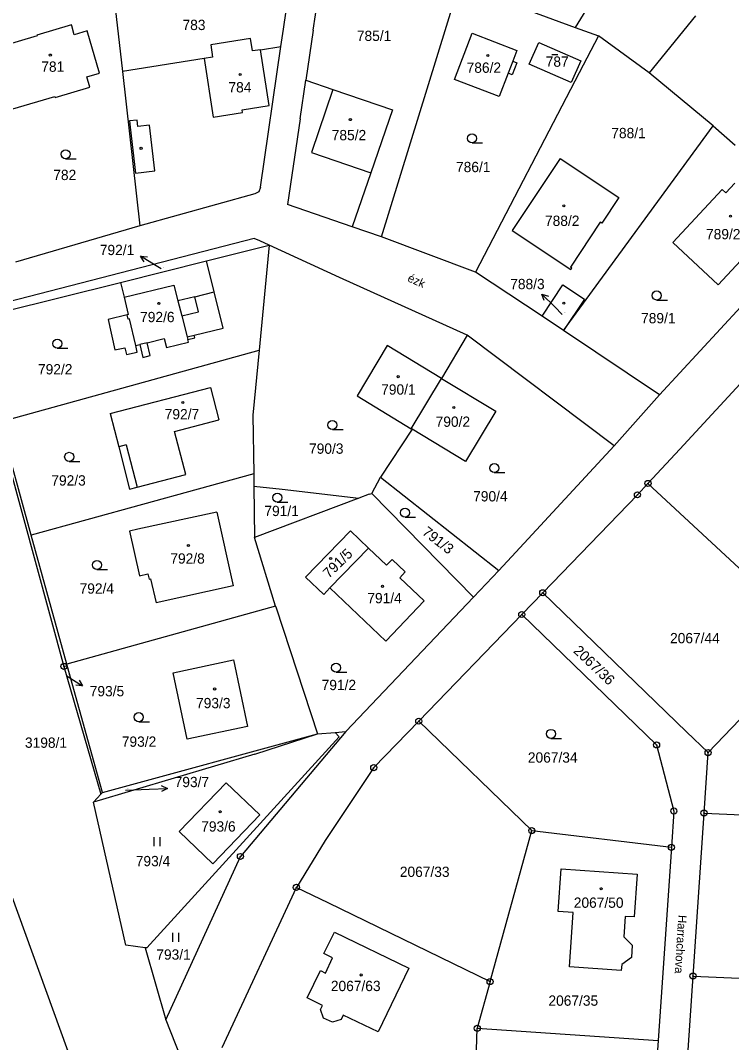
# Model space of a CAD drawing. Extents: x -736345 to -729997, y -1130177 to -1122501.
# Drawn here: x -733143 to -733025.5, y -1128131.3 to -1127962.5 of the extents above; entities that cross this region are included whole.
import ezdxf

# ---------------------------------------------------------------- set-up
doc = ezdxf.new("R2010")
doc.units = 0
for name, color, linetype in [('Vrstva 1', 7, 'Continuous'), ('Vrstva 15', 7, 'Continuous'), ('Vrstva 16', 7, 'Continuous'), ('Vrstva 18', 7, 'Continuous'), ('Vrstva 19', 7, 'Continuous'), ('Vrstva 25', 7, 'Continuous'), ('Vrstva 4', 7, 'Continuous')]:
    doc.layers.add(name, color=color, linetype=linetype)

msp = doc.modelspace()

# ---------------------------------------------------------------- linework, layer by layer
at = {"layer": 'Vrstva 1'}
for points in [[(-733028.4, -1127926.27), (-733051.33, -1127963.6)], [(-733099.54, -1127963.89), (-733097.11, -1127947.15)], [(-733094.61, -1127964.09), (-733092.34, -1127948.81)], [(-733127.84, -1127956.04), (-733126.16, -1127970.9)], [(-733083.33, -1127998.19), (-733070.99, -1127958.18)], [(-733065.29, -1127958.46), (-733051.33, -1127963.6)], [(-733031.44, -1127961.7), (-733039.13, -1127971.14)], [(-733134.58, -1127963.2), (-733140.29, -1127964.88)], [(-733134.54, -1127963.33), (-733134.58, -1127963.2)], [(-733134.11, -1127964.81), (-733134.54, -1127963.33)], [(-733131.98, -1127964.19), (-733134.11, -1127964.81)], [(-733129.96, -1127971.17), (-733131.98, -1127964.19)], [(-733099.96, -1127966.78), (-733099.54, -1127963.89)], [(-733094.61, -1127964.09), (-733095.83, -1127972.32)], [(-733051.33, -1127963.6), (-733047.49, -1127965.01)], [(-733140.25, -1127965.01), (-733147.15, -1127967.04)], [(-733140.29, -1127964.88), (-733140.25, -1127965.01)], [(-733104.99, -1127965.47), (-733111.56, -1127966.48)], [(-733104.67, -1127967.49), (-733104.99, -1127965.47)], [(-733071.3, -1127972.19), (-733068.35, -1127964.54)], [(-733068.35, -1127964.54), (-733060.95, -1127967.4)], [(-733047.49, -1127965.01), (-733050.65, -1127971.09)], [(-733039.13, -1127971.14), (-733047.49, -1127965.01)], [(-733111.56, -1127966.48), (-733111.25, -1127968.5)], [(-733103.32, -1127967.3), (-733104.67, -1127967.49)], [(-733103.34, -1127989.98), (-733099.96, -1127966.78)], [(-733103.32, -1127967.3), (-733099.96, -1127966.78)], [(-733060.95, -1127967.4), (-733061.65, -1127969.2)], [(-733058.91, -1127969.68), (-733057.33, -1127966.08)], [(-733057.33, -1127966.08), (-733050.4, -1127969.12)], [(-733112.65, -1127968.72), (-733126.16, -1127970.9)], [(-733111.25, -1127968.5), (-733112.65, -1127968.72)], [(-733061.65, -1127969.2), (-733060.96, -1127969.46)], [(-733050.4, -1127969.12), (-733051.98, -1127972.72)], [(-733126.16, -1127970.9), (-733123.28, -1127996.39)], [(-733060.96, -1127969.46), (-733061.72, -1127971.43)], [(-733051.98, -1127972.72), (-733058.91, -1127969.68)], [(-733132.06, -1127971.78), (-733129.96, -1127971.17)], [(-733131.56, -1127973.5), (-733132.06, -1127971.78)], [(-733096.78, -1127978.71), (-733095.83, -1127972.32)], [(-733095.83, -1127972.32), (-733091.36, -1127973.88)], [(-733063.9, -1127975.04), (-733071.3, -1127972.19)], [(-733050.65, -1127971.09), (-733067.78, -1128004.05)], [(-733062.4, -1127971.17), (-733063.9, -1127975.04)], [(-733061.72, -1127971.43), (-733062.4, -1127971.17)], [(-733028.53, -1127979.88), (-733039.13, -1127971.14)], [(-733137.28, -1127975.17), (-733131.56, -1127973.5)], [(-733091.36, -1127973.88), (-733081.53, -1127977.23)], [(-733144.24, -1127977.05), (-733137.32, -1127975.03)], [(-733137.32, -1127975.03), (-733137.28, -1127975.17)], [(-733081.53, -1127977.23), (-733085.11, -1127987.65)], [(-733096.78, -1127978.71), (-733098.88, -1127992.85)], [(-733053.25, -1128013.66), (-733028.53, -1127979.88)], [(-733028.53, -1127979.88), (-733024.87, -1127983.07)], [(-733053.8, -1127985.24), (-733061.74, -1127997.15)], [(-733053.8, -1127985.24), (-733044.11, -1127991.72)], [(-733085.11, -1127987.65), (-733088.16, -1127996.53)], [(-733024.94, -1127989.36), (-733026.43, -1127990.96)], [(-733104.26, -1127991.12), (-733123.28, -1127996.39)], [(-733103.61, -1127990.75), (-733104.26, -1127991.12)], [(-733103.34, -1127989.98), (-733103.61, -1127990.75)], [(-733035.22, -1127999.13), (-733027.05, -1127990.38)], [(-733026.43, -1127990.96), (-733027.05, -1127990.38)], [(-733088.16, -1127996.53), (-733098.88, -1127992.85)], [(-733044.11, -1127991.72), (-733046.93, -1127995.96)], [(-733123.28, -1127996.39), (-733143.84, -1128002.38)], [(-733047.18, -1127995.79), (-733052.11, -1128003.2)], [(-733046.93, -1127995.96), (-733047.18, -1127995.79)], [(-733010.54, -1127995.24), (-733037.37, -1128024.3)], [(-733083.33, -1127998.19), (-733088.16, -1127996.53)], [(-733061.74, -1127997.15), (-733052.03, -1128003.62)], [(-733027.71, -1128006.14), (-733019.54, -1127997.39)], [(-733104.39, -1127998.48), (-733151.8, -1128010.73)], [(-733112.25, -1128002.17), (-733101.92, -1127999.59)], [(-733103.47, -1127998.89), (-733104.39, -1127998.48)], [(-733101.92, -1127999.59), (-733103.56, -1128016.91)], [(-733101.92, -1127999.59), (-733103.47, -1127998.89)], [(-733090.29, -1128004.91), (-733101.92, -1127999.59)], [(-733067.78, -1128004.05), (-733083.33, -1127998.19)], [(-733035.22, -1127999.13), (-733027.71, -1128006.14)], [(-733126.47, -1128005.73), (-733112.25, -1128002.17)], [(-733110.97, -1128007.31), (-733112.25, -1128002.17)], [(-733056.79, -1128011.32), (-733067.78, -1128004.05)], [(-733051.86, -1128003.37), (-733052.11, -1128003.2)], [(-733052.03, -1128003.62), (-733051.86, -1128003.37)], [(-733146.2, -1128010.66), (-733126.47, -1128005.73)], [(-733126.47, -1128005.73), (-733125.88, -1128008.16)], [(-733069.17, -1128014.43), (-733090.29, -1128004.91)], [(-733056.79, -1128011.32), (-733053.35, -1128006.16)], [(-733053.35, -1128006.16), (-733049.81, -1128008.5)], [(-733125.88, -1128008.16), (-733125.19, -1128011.06)], [(-733109.48, -1128013.3), (-733110.97, -1128007.31)], [(-733049.81, -1128008.5), (-733053.25, -1128013.66)], [(-733151.8, -1128010.73), (-733135.82, -1128069.16)], [(-733125.38, -1128011.11), (-733128.52, -1128011.86)], [(-733125.19, -1128011.06), (-733125.38, -1128011.11)], [(-733053.25, -1128013.66), (-733056.79, -1128011.32)], [(-733128.52, -1128011.86), (-733127.4, -1128016.88)], [(-733115.34, -1128015.18), (-733114.19, -1128014.91)], [(-733114.3, -1128014.46), (-733109.48, -1128013.3)], [(-733114.19, -1128014.91), (-733114.3, -1128014.46)], [(-733069.17, -1128014.43), (-733073.44, -1128021.6)], [(-733044.89, -1128032.74), (-733069.17, -1128014.43)], [(-733037.37, -1128024.3), (-733053.25, -1128013.66)], [(-733127.4, -1128016.88), (-733125.74, -1128016.53)], [(-733125.74, -1128016.53), (-733125.5, -1128017.66)], [(-733123.96, -1128016.15), (-733123.28, -1128015.99)], [(-733123.69, -1128017.28), (-733123.96, -1128016.15)], [(-733123.28, -1128015.99), (-733122.77, -1128018.12)], [(-733122.08, -1128015.7), (-733119.23, -1128015.01)], [(-733121.57, -1128017.83), (-733122.08, -1128015.7)], [(-733119.23, -1128015.01), (-733118.87, -1128016.49)], [(-733118.87, -1128016.49), (-733115.23, -1128015.61)], [(-733115.23, -1128015.61), (-733115.34, -1128015.18)], [(-733082.41, -1128016.18), (-733087.35, -1128024.49)], [(-733073.44, -1128021.6), (-733082.41, -1128016.18)], [(-733146.4, -1128028.76), (-733103.56, -1128016.91)], [(-733125.5, -1128017.66), (-733123.69, -1128017.28)], [(-733122.77, -1128018.12), (-733121.57, -1128017.83)], [(-733103.56, -1128016.91), (-733104.59, -1128027.66)], [(-733078.41, -1128029.9), (-733073.44, -1128021.6)], [(-733073.44, -1128021.6), (-733064.46, -1128027.02)], [(-733022.08, -1128020.35), (-733034.06, -1128033.28)], [(-733128.16, -1128027.38), (-733111.61, -1128023.07)], [(-733111.61, -1128023.07), (-733110.21, -1128028.46)], [(-733087.35, -1128024.49), (-733078.41, -1128029.9)], [(-733044.89, -1128032.74), (-733037.37, -1128024.3)], [(-733128.16, -1128027.38), (-733126.72, -1128032.9)], [(-733117.52, -1128030.37), (-733110.21, -1128028.46)], [(-733104.59, -1128027.66), (-733104.46, -1128037.34)], [(-733064.46, -1128027.02), (-733069.46, -1128035.32)], [(-733141.22, -1128047.51), (-733146.4, -1128028.76)], [(-733078.25, -1128030), (-733083.52, -1128037.93)], [(-733078.25, -1128030), (-733078.41, -1128029.9)], [(-733069.46, -1128035.32), (-733078.25, -1128030)], [(-733115.67, -1128037.47), (-733117.52, -1128030.37)], [(-733126.72, -1128032.9), (-733124.96, -1128039.9)], [(-733061.14, -1128050.32), (-733044.89, -1128032.74)], [(-733034.06, -1128033.28), (-733039.3, -1128038.93)], [(-733104.46, -1128037.34), (-733141.22, -1128047.51)], [(-733123.73, -1128039.58), (-733115.67, -1128037.47)], [(-733104.46, -1128037.34), (-733104.44, -1128039.37)], [(-733084.96, -1128040.58), (-733083.52, -1128037.93)], [(-733083.52, -1128037.93), (-733063.96, -1128053.3)], [(-733124.96, -1128039.9), (-733123.73, -1128039.58)], [(-733104.44, -1128039.37), (-733099.78, -1128039.91)], [(-733104.44, -1128039.37), (-733104.33, -1128047.89)], [(-733099.78, -1128039.91), (-733087.1, -1128041.39)], [(-733039.3, -1128038.93), (-733041.05, -1128040.82)], [(-733039.3, -1128038.93), (-733011.45, -1128064.75)], [(-733087.1, -1128041.39), (-733104.33, -1128047.89)], [(-733085.37, -1128040.73), (-733087.1, -1128041.39)], [(-733085.37, -1128040.73), (-733084.96, -1128040.58)], [(-733084.96, -1128040.58), (-733068.15, -1128057.72)], [(-733041.05, -1128040.82), (-733056.69, -1128057)], [(-733110.55, -1128043.66), (-733123.6, -1128046.48)], [(-733110.55, -1128043.66), (-733107.83, -1128055.87)], [(-733123.6, -1128046.48), (-733124.97, -1128046.84)], [(-733124.97, -1128046.84), (-733123.31, -1128054.21)], [(-733088.48, -1128046.79), (-733095.9, -1128054.43)], [(-733085.5, -1128049.61), (-733088.48, -1128046.79)], [(-733135.33, -1128068.77), (-733141.22, -1128047.51)], [(-733100.86, -1128059.24), (-733104.33, -1128047.89)], [(-733085.5, -1128049.61), (-733091.85, -1128056.2)], [(-733082.51, -1128052.44), (-733085.5, -1128049.61)], [(-733063.96, -1128053.3), (-733061.14, -1128050.32)], [(-733081.6, -1128051.48), (-733082.51, -1128052.44)], [(-733079.44, -1128053.52), (-733081.6, -1128051.48)], [(-733080.33, -1128054.51), (-733079.44, -1128053.52)], [(-733068.15, -1128057.72), (-733063.96, -1128053.3)], [(-733123.31, -1128054.21), (-733121.93, -1128053.87)], [(-733121.93, -1128053.87), (-733121.73, -1128054.74)], [(-733121.73, -1128054.74), (-733121.5, -1128054.69)], [(-733121.5, -1128054.69), (-733120.56, -1128058.67)], [(-733095.9, -1128054.43), (-733092.89, -1128057.29)], [(-733076.29, -1128058.34), (-733080.33, -1128054.51)], [(-733107.83, -1128055.87), (-733120.56, -1128058.67)], [(-733092.89, -1128057.29), (-733091.85, -1128056.2)], [(-733091.85, -1128056.2), (-733082.6, -1128065)], [(-733056.69, -1128057), (-733060.16, -1128060.59)], [(-733056.69, -1128057), (-733032.94, -1128079.96)], [(-733068.15, -1128057.72), (-733089.22, -1128079.94)], [(-733082.6, -1128065), (-733076.29, -1128058.34)], [(-733100.86, -1128059.24), (-733135.33, -1128068.77)], [(-733100.86, -1128059.24), (-733100.77, -1128059.51)], [(-733100.77, -1128059.51), (-733093.89, -1128080.3)], [(-733060.16, -1128060.59), (-733077.19, -1128078.21)], [(-733060.16, -1128060.59), (-733037.88, -1128082.14)], [(-733135.27, -1128069.01), (-733135.33, -1128068.77)], [(-733117.79, -1128070.21), (-733107.8, -1128068.1)], [(-733107.8, -1128068.1), (-733105.48, -1128079.1)], [(-733135.82, -1128069.16), (-733135.27, -1128069.01)], [(-733135.82, -1128069.16), (-733129.73, -1128090.27)], [(-733129.46, -1128089.98), (-733135.27, -1128069.01)], [(-733115.46, -1128081.21), (-733117.79, -1128070.21)], [(-733105.48, -1128079.1), (-733115.46, -1128081.21)], [(-733077.19, -1128078.21), (-733084.62, -1128085.89)], [(-733058.5, -1128096.28), (-733077.19, -1128078.21)], [(-733029.37, -1128083.41), (-733024.12, -1128077.94)], [(-733129.46, -1128089.98), (-733093.89, -1128080.3)], [(-733090.36, -1128080.8), (-733122.13, -1128115.68)], [(-733089.22, -1128079.94), (-733106.65, -1128100.56)], [(-733104.26, -1128083.68), (-733093.89, -1128080.3)], [(-733093.89, -1128080.3), (-733090.98, -1128080.08)], [(-733090.98, -1128080.08), (-733089.22, -1128079.94)], [(-733090.98, -1128080.08), (-733090.36, -1128080.8)], [(-733032.94, -1128079.96), (-733029.37, -1128083.41)], [(-733037.88, -1128082.14), (-733035.03, -1128093.05)], [(-733104.26, -1128083.68), (-733130.94, -1128091.6)], [(-733030.04, -1128093.39), (-733029.37, -1128083.41)], [(-733084.62, -1128085.89), (-733092.64, -1128097.95)], [(-733116.75, -1128096.45), (-733109.03, -1128088.37)], [(-733109.03, -1128088.37), (-733103.47, -1128093.67)], [(-733130.94, -1128091.6), (-733129.73, -1128090.27)], [(-733129.73, -1128090.27), (-733129.46, -1128089.98)], [(-733125.6, -1128115.22), (-733130.94, -1128091.6)], [(-733103.47, -1128093.67), (-733111.19, -1128101.77)], [(-733035.03, -1128093.05), (-733035.43, -1128099.04)], [(-733031.86, -1128120.32), (-733030.04, -1128093.39)], [(-733030.04, -1128093.39), (-732998.94, -1128094.77)], [(-733111.19, -1128101.77), (-733116.75, -1128096.45)], [(-733065.39, -1128121.23), (-733058.5, -1128096.28)], [(-733058.5, -1128096.28), (-733035.43, -1128099.04)], [(-733092.64, -1128097.95), (-733097.41, -1128105.66)], [(-733035.43, -1128099.04), (-733037.59, -1128130.96)], [(-733127.22, -1128154.51), (-733146.72, -1128100.84)], [(-733118.96, -1128127.56), (-733106.65, -1128100.56)], [(-733054.13, -1128109.66), (-733053.65, -1128102.58)], [(-733053.65, -1128102.58), (-733041.1, -1128103.49)], [(-733041.1, -1128103.49), (-733041.58, -1128110.54)], [(-733109.67, -1128132.14), (-733097.41, -1128105.66)], [(-733097.41, -1128105.66), (-733092.23, -1128108.18)], [(-733092.23, -1128108.18), (-733065.39, -1128121.23)], [(-733051.64, -1128109.83), (-733054.13, -1128109.66)], [(-733052.26, -1128118.8), (-733051.64, -1128109.83)], [(-733043.08, -1128110.45), (-733043.31, -1128113.84)], [(-733041.58, -1128110.54), (-733043.08, -1128110.45)], [(-733091.13, -1128113.07), (-733078.82, -1128119.01), (-733083.9, -1128129.53), (-733089.68, -1128126.76), (-733090.02, -1128127.48), (-733091.46, -1128127.94), (-733092.9, -1128127.25), (-733093.4, -1128125.86), (-733093.07, -1128125.16), (-733095.61, -1128123.89), (-733093.44, -1128119.42), (-733092.59, -1128119.83), (-733091.41, -1128117.32), (-733092.87, -1128116.59), (-733091.13, -1128113.07)], [(-733043.31, -1128113.84), (-733041.91, -1128115.23)], [(-733122.4, -1128115.64), (-733125.6, -1128115.22)], [(-733122.13, -1128115.68), (-733122.4, -1128115.64)], [(-733122.4, -1128115.64), (-733118.96, -1128127.56)], [(-733041.91, -1128115.23), (-733042.05, -1128117.24)], [(-733042.05, -1128117.24), (-733043.62, -1128118.41)], [(-733043.71, -1128119.42), (-733052.26, -1128118.8)], [(-733043.62, -1128118.41), (-733043.71, -1128119.42)], [(-733065.39, -1128121.23), (-733067.52, -1128128.94)], [(-733033.73, -1128148.02), (-733031.86, -1128120.32)], [(-733031.86, -1128120.32), (-733000.14, -1128121.73)], [(-733118.96, -1128127.56), (-733112.47, -1128144.01)], [(-733067.94, -1128141.5), (-733067.52, -1128128.94)], [(-733067.52, -1128128.94), (-733037.59, -1128130.96)], [(-733037.59, -1128130.96), (-733038.74, -1128147.06)]]:
    msp.add_lwpolyline(points, dxfattribs=at)
at = {"layer": 'Vrstva 16'}
for points in [[(-733119.75, -1128003.49), (-733120.59, -1128002.98)], [(-733053.49, -1128011.01), (-733054.71, -1128009.79)], [(-733135.31, -1128070.74), (-733135.27, -1128070.76)], [(-733125.64, -1128089.59), (-733121.71, -1128089.43)]]:
    msp.add_lwpolyline(points, dxfattribs=at)
at = {"layer": 'Vrstva 25'}
for points in [[(-733055.19, -1127968.08), (-733054.19, -1127968.08)], [(-733068.38, -1127982.69), (-733066.63, -1127982.69)], [(-733135.55, -1127985.31), (-733133.8, -1127985.31)], [(-733120.59, -1128002.98), (-733123.147, -1128001.413)], [(-733122.556, -1128002.362), (-733123.147, -1128001.413), (-733122.034, -1128001.509)], [(-733054.71, -1128009.79), (-733056.827, -1128007.665)], [(-733056.475, -1128008.727), (-733056.827, -1128007.665), (-733055.767, -1128008.021)], [(-733037.85, -1128008.64), (-733036.1, -1128008.64)], [(-733136.91, -1128016.6), (-733135.16, -1128016.6)], [(-733091.45, -1128030.05), (-733089.7, -1128030.05)], [(-733134.95, -1128035.3), (-733133.2, -1128035.3)], [(-733064.7, -1128037.16), (-733062.95, -1128037.16)], [(-733100.56, -1128042.03), (-733098.81, -1128042.03)], [(-733079.45, -1128044.53), (-733077.7, -1128044.53)], [(-733130.36, -1128053.16), (-733128.61, -1128053.16)], [(-733090.84, -1128070.13), (-733089.09, -1128070.13)], [(-733135.27, -1128070.76), (-733132.757, -1128072.398)], [(-733133.322, -1128071.433), (-733132.757, -1128072.398), (-733133.868, -1128072.271)], [(-733123.45, -1128078.3), (-733121.7, -1128078.3)], [(-733055.34, -1128081.06), (-733053.59, -1128081.06)], [(-733119.732, -1128088.851), (-733118.713, -1128089.31), (-733119.692, -1128089.849)], [(-733121.71, -1128089.43), (-733118.713, -1128089.31)], [(-733120.927, -1128098.865), (-733120.927, -1128097.365)], [(-733119.893, -1128098.865), (-733119.893, -1128097.365)], [(-733117.837, -1128114.685), (-733117.837, -1128113.185)], [(-733116.803, -1128114.685), (-733116.803, -1128113.185)]]:
    msp.add_lwpolyline(points, dxfattribs=at)
for centre, radius in [((-733138.07, -1127968.18), 0.175), ((-733065.76, -1127968.25), 0.175), ((-733106.7, -1127971.39), 0.175), ((-733088.48, -1127978.84), 0.175), ((-733068.38, -1127981.94), 0.75), ((-733135.55, -1127984.56), 0.75), ((-733123.07, -1127983.58), 0.175), ((-733053.21, -1127993.09), 0.175), ((-733025.67, -1127994.8), 0.175), ((-733037.85, -1128007.89), 0.75), ((-733120.13, -1128009.2), 0.175), ((-733053.22, -1128009.17), 0.175), ((-733136.91, -1128015.85), 0.75), ((-733080.58, -1128021.3), 0.175), ((-733116.17, -1128025.58), 0.175), ((-733071.39, -1128026.4), 0.175), ((-733091.45, -1128029.3), 0.75), ((-733134.95, -1128034.55), 0.75), ((-733064.7, -1128036.41), 0.75), ((-733039.3, -1128038.93), 0.5), ((-733039.3, -1128038.93), 0.032), ((-733100.56, -1128041.28), 0.75), ((-733041.05, -1128040.82), 0.5), ((-733041.05, -1128040.82), 0.032), ((-733079.45, -1128043.78), 0.75), ((-733115.25, -1128049.18), 0.175), ((-733130.36, -1128052.41), 0.75), ((-733091.74, -1128051.34), 0.175), ((-733083.17, -1128055.94), 0.175), ((-733056.69, -1128057), 0.5), ((-733056.69, -1128057), 0.032), ((-733060.16, -1128060.59), 0.5), ((-733060.16, -1128060.59), 0.032), ((-733135.82, -1128069.16), 0.5), ((-733090.84, -1128069.38), 0.75), ((-733135.82, -1128069.16), 0.032), ((-733110.91, -1128072.89), 0.175), ((-733123.45, -1128077.55), 0.75), ((-733077.19, -1128078.21), 0.5), ((-733077.19, -1128078.21), 0.032), ((-733055.34, -1128080.31), 0.75), ((-733037.88, -1128082.14), 0.5), ((-733037.88, -1128082.14), 0.032), ((-733029.37, -1128083.41), 0.5), ((-733029.37, -1128083.41), 0.032), ((-733084.62, -1128085.89), 0.5), ((-733084.62, -1128085.89), 0.032), ((-733035.03, -1128093.05), 0.5), ((-733110, -1128093.17), 0.175), ((-733035.03, -1128093.05), 0.032), ((-733030.04, -1128093.39), 0.5), ((-733030.04, -1128093.39), 0.032), ((-733058.5, -1128096.28), 0.5), ((-733058.5, -1128096.28), 0.032), ((-733035.43, -1128099.04), 0.5), ((-733035.43, -1128099.04), 0.032), ((-733106.65, -1128100.56), 0.5), ((-733106.65, -1128100.56), 0.032), ((-733097.41, -1128105.66), 0.5), ((-733097.41, -1128105.66), 0.032), ((-733047.04, -1128105.89), 0.175), ((-733086.7, -1128120.14), 0.175), ((-733065.39, -1128121.23), 0.5), ((-733065.39, -1128121.23), 0.032), ((-733031.86, -1128120.32), 0.5), ((-733031.86, -1128120.32), 0.032), ((-733067.52, -1128128.94), 0.5), ((-733067.52, -1128128.94), 0.032)]:
    msp.add_circle(centre, radius, dxfattribs=at)
at = {"layer": 'Vrstva 4'}
for points in [[(-733101.92, -1127976.5), (-733103.32, -1127967.3)], [(-733112.65, -1127968.72), (-733111.15, -1127978.44)], [(-733061.65, -1127969.2), (-733062.4, -1127971.17)], [(-733091.36, -1127973.88), (-733094.93, -1127984.27)], [(-733111.15, -1127978.44), (-733106.31, -1127977.64)], [(-733106.37, -1127977.23), (-733101.92, -1127976.5)], [(-733106.31, -1127977.64), (-733106.37, -1127977.23)], [(-733123.73, -1127978.92), (-733125.01, -1127979.06)], [(-733125.01, -1127979.06), (-733124.89, -1127980.11)], [(-733123.61, -1127979.97), (-733123.73, -1127978.92)], [(-733124.89, -1127980.11), (-733124.01, -1127987.7)], [(-733121.68, -1127979.74), (-733123.61, -1127979.97)], [(-733120.8, -1127987.33), (-733121.68, -1127979.74)], [(-733094.93, -1127984.27), (-733085.11, -1127987.65)], [(-733124.01, -1127987.7), (-733120.8, -1127987.33)], [(-733125.88, -1128008.16), (-733117.66, -1128006.17)], [(-733117.66, -1128006.17), (-733117, -1128008.77)], [(-733114.2, -1128008.09), (-733117, -1128008.77)], [(-733114.2, -1128008.09), (-733110.97, -1128007.31)], [(-733113.6, -1128010.59), (-733114.2, -1128008.09)], [(-733117, -1128008.77), (-733116.36, -1128011.24)], [(-733125.21, -1128011.81), (-733125.38, -1128011.11)], [(-733116.36, -1128011.24), (-733113.6, -1128010.59)], [(-733116.36, -1128011.24), (-733115.46, -1128014.74)], [(-733125.01, -1128011.76), (-733125.21, -1128011.81)], [(-733123.96, -1128016.15), (-733125.01, -1128011.76)], [(-733115.46, -1128014.74), (-733114.3, -1128014.46)], [(-733115.46, -1128014.74), (-733115.34, -1128015.18)], [(-733122.08, -1128015.7), (-733123.28, -1128015.99)], [(-733125.55, -1128032.59), (-733126.72, -1128032.9)], [(-733125.55, -1128032.59), (-733123.73, -1128039.58)]]:
    msp.add_lwpolyline(points, dxfattribs=at)

# ---------------------------------------------------------------- texts
at = {"layer": 'Vrstva 15'}
for s, rotation, p in [('ézk\xa0', 336.20267, (-733079.157, -1128005.508)), ('Harrachova', 266.50212, (-733034.289, -1128110.196))]:
    msp.add_text(s, height=1.4, rotation=rotation, dxfattribs=at).set_placement(p)
at = {"layer": 'Vrstva 16'}
for s, p in [('792/1', (-733129.886, -1128001.22)), ('788/3', (-733062.066, -1128006.85)), ('793/5', (-733131.55, -1128074.1)), ('793/7', (-733117.52, -1128089.11))]:
    msp.add_text(s, height=1.7, dxfattribs=at).set_placement(p)
at = {"layer": 'Vrstva 18'}
for s, height, p in [('783', 1.7, (-733116.22, -1127964.05)), ('785/1', 1.7, (-733087.41, -1127965.85)), ('788/1', 1.7, (-733045.36, -1127981.91)), ('786/1', 1.7, (-733071.02, -1127987.52)), ('782', 1.7, (-733137.58, -1127988.83)), ('792/1', 0.1, (-733119.55, -1128003.29)), ('789/1', 1.7, (-733040.44, -1128012.49)), ('792/2', 1.7, (-733140.1, -1128020.93)), ('790/3', 1.7, (-733095.31, -1128034.04)), ('792/3', 1.7, (-733137.9, -1128039.29)), ('790/4', 1.7, (-733068.19, -1128041.91)), ('791/1', 1.7, (-733102.69, -1128044.33)), ('792/4', 1.7, (-733133.23, -1128057.15)), ('2067/44', 1.7, (-733035.65, -1128065.34)), ('793/5', 0.1, (-733135.11, -1128070.54)), ('791/2', 1.7, (-733093.23, -1128073.08)), ('3198/1', 1.7, (-733142.26, -1128082.61)), ('793/2', 1.7, (-733126.25, -1128082.44)), ('2067/34', 1.7, (-733059.15, -1128085.06)), ('793/7', 0.1, (-733125.44, -1128089.39)), ('793/4', 1.7, (-733123.94, -1128102.17)), ('2067/33', 1.7, (-733080.31, -1128103.94)), ('793/1', 1.7, (-733120.55, -1128117.61)), ('2067/35', 1.7, (-733055.75, -1128125.22))]:
    msp.add_text(s, height=height, dxfattribs=at).set_placement(p)
for s, rotation, p in [('791/3', 322.30256, (-733076.75, -1128047.255)), ('2067/36', 316.50252, (-733051.748, -1128066.743))]:
    msp.add_text(s, height=1.7, rotation=rotation, dxfattribs=at).set_placement(p)
at = {"layer": 'Vrstva 19'}
for s, height, p in [('781', 1.7, (-733139.56, -1127970.94)), ('786/2', 1.7, (-733069.27, -1127971.11)), ('787', 1.7, (-733056.2, -1127970.11)), ('784', 1.7, (-733108.63, -1127974.35)), ('785/2', 1.7, (-733091.56, -1127982.25)), ('788/2', 1.7, (-733056.32, -1127996.4)), ('789/2', 1.7, (-733029.71, -1127998.61)), ('792/6', 1.7, (-733123.23, -1128012.3)), ('788/3', 0.1, (-733053.29, -1128010.81)), ('790/1', 1.7, (-733083.39, -1128024.27)), ('792/7', 1.7, (-733119.16, -1128028.35)), ('790/2', 1.7, (-733074.39, -1128029.59)), ('792/8', 1.7, (-733118.23, -1128052.19)), ('791/4', 1.7, (-733085.68, -1128058.73)), ('793/3', 1.7, (-733113.98, -1128076.07)), ('793/6', 1.7, (-733113.13, -1128096.45)), ('2067/50', 1.7, (-733051.56, -1128109.04)), ('2067/63', 1.7, (-733091.708, -1128122.8))]:
    msp.add_text(s, height=height, dxfattribs=at).set_placement(p)
msp.add_text('791/5', height=1.7, rotation=44.50035, dxfattribs=at).set_placement((-733092.018, -1128054.718))

doc.saveas('drawing.dxf')
